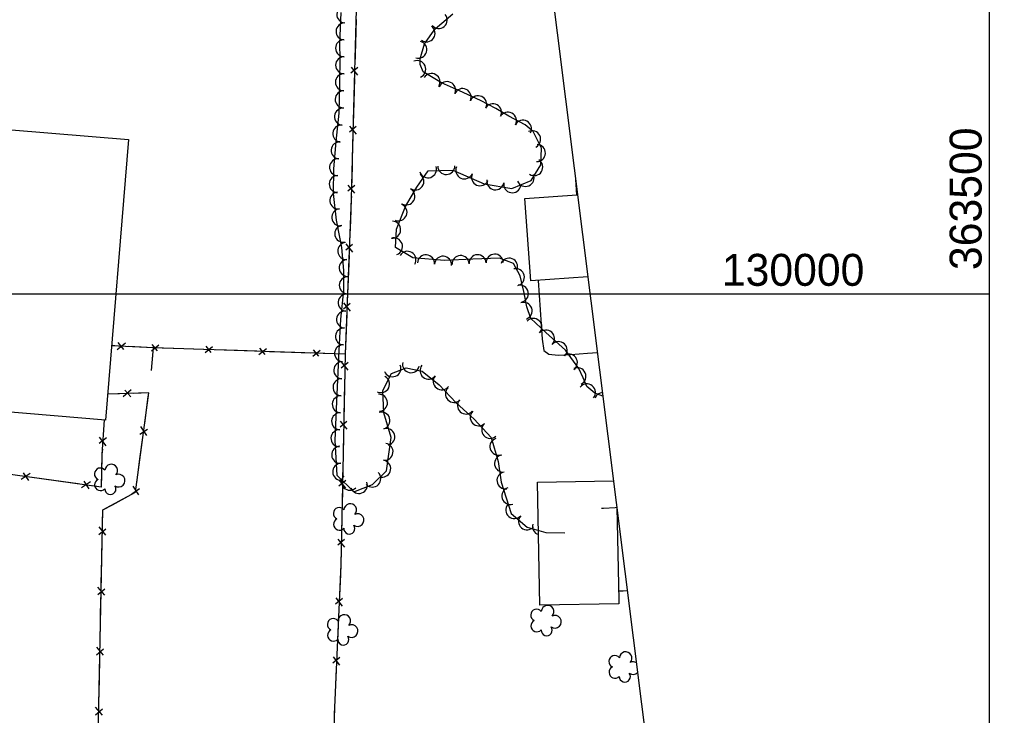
# Model space of a CAD drawing. Extents: x 353423 to 364002, y 127000 to 201942.
# Drawn here: x 363044.4 to 363500, y 129802 to 130128.8 of the extents above; entities that cross this region are included whole.
import ezdxf

# ---------------------------------------------------------------- set-up
doc = ezdxf.new("R2010")
doc.units = 0
for name, color, linetype in [('E_DTM_SlopeBottom', 7, 'Continuous'), ('E_FEN_Generic', 7, 'Continuous'), ('E_LAND_TreeLine', 7, 'Continuous'), ('E_MISCPROP', 7, 'Continuous'), ('E_RDWY_Gravel', 7, 'Continuous'), ('E_WTR_FlowLine', 7, 'Continuous')]:
    doc.layers.add(name, color=color, linetype=linetype)

msp = doc.modelspace()

# ---------------------------------------------------------------- linework, layer by layer
at = {"layer": 'E_DTM_SlopeBottom'}
for p, q in [((363203.32, 130106.2), (363200.09, 130103.5)), ((363200.1, 130106.45), (363203.22, 130102.67)), ((363202.55, 130078.5), (363199.32, 130075.81)), ((363199.34, 130078.76), (363202.45, 130074.98)), ((363198.65, 130051.06), (363201.79, 130047.29)), ((363201.87, 130050.81), (363198.65, 130048.11)), ((363200.87, 130023.1), (363197.61, 130020.45)), ((363197.66, 130023.4), (363200.73, 130019.58)), ((363199.77, 129995.42), (363196.51, 129992.77)), ((363196.56, 129995.72), (363199.63, 129991.9)), ((363090.23, 129973.89), (363094.15, 129976.99)), ((363090.55, 129977.16), (363093.23, 129973.82)), ((363106.37, 129973.3), (363109.84, 129976.12)), ((363106.63, 129976.23), (363109.06, 129973.27)), ((363131.62, 129972.44), (363135.09, 129975.26)), ((363131.87, 129975.37), (363134.31, 129972.41)), ((363156.86, 129971.57), (363160.33, 129974.39)), ((363157.12, 129974.5), (363159.55, 129971.54)), ((363182.11, 129970.71), (363185.58, 129973.53)), ((363182.36, 129973.64), (363184.8, 129970.68)), ((363195.53, 129968), (363198.68, 129964.24)), ((363198.75, 129967.77), (363195.54, 129965.05)), ((363096.81, 129955), (363093.17, 129951.59)), ((363096.76, 129951.71), (363093.81, 129954.82)), ((363194.98, 129940.3), (363198.13, 129936.54)), ((363198.2, 129940.07), (363194.99, 129937.35)), ((363100.99, 129934.13), (363104.54, 129936.51)), ((363104.21, 129933.52), (363101.46, 129937.68)), ((363085.21, 129932.37), (363081.76, 129929.71)), ((363081.89, 129932.76), (363084.97, 129928.72)), ((363049.37, 129915.68), (363045.13, 129912.9)), ((363048.75, 129912.4), (363046.34, 129916.03)), ((363077.17, 129908.5), (363074.77, 129912.12)), ((363194.42, 129912.61), (363197.56, 129908.85)), ((363197.63, 129912.37), (363194.42, 129909.66)), ((363077.8, 129911.78), (363073.55, 129908.99)), ((363097.24, 129906.17), (363100.8, 129908.55)), ((363100.47, 129905.57), (363097.72, 129909.73)), ((363081.74, 129886.99), (363085.01, 129889.75)), ((363085.02, 129886.75), (363081.82, 129890.58)), ((363193.84, 129884.91), (363196.98, 129881.15)), ((363197.05, 129884.67), (363193.84, 129881.96)), ((363084.46, 129858.55), (363081.26, 129862.38)), ((363081.19, 129858.79), (363084.45, 129861.56)), ((363192.89, 129857.27), (363195.94, 129853.43)), ((363196.1, 129856.95), (363192.82, 129854.32)), ((363080.63, 129830.59), (363083.89, 129833.36)), ((363083.9, 129830.35), (363080.7, 129834.18)), ((363194.86, 129829.28), (363191.58, 129826.64)), ((363191.65, 129829.59), (363194.7, 129825.75)), ((363080.07, 129802.4), (363083.34, 129805.16)), ((363083.35, 129802.16), (363080.14, 129805.99))]:
    msp.add_line(p, q, dxfattribs=at)
for points in [[(363007.56, 130088.5), (363011.18, 130139.22), (363017.68, 130205.11), (363020.27, 130225.02), (363023.36, 130231.38), (363030.89, 130234.7), (363051.98, 130233.27), (363132.93, 130228.24), (363205.78, 130223.19), (363203.42, 130185.62), (363202.9, 130145.2), (363200.81, 130069.61), (363200.23, 130044.56), (363197.33, 129971.76), (363196.4, 129924.88), (363195.32, 129872.89), (363192.31, 129805.81), (363190.03, 129729.17), (363186.11, 129608.76), (363301.18, 129603.29), (363362.48, 129601.18)], [(363202.45, 130128.71), (363202.13, 130117.46)], [(363202.13, 130117.46), (363201.86, 130107.56)], [(363201.68, 130101.01), (363201.37, 130089.76)], [(363201.37, 130089.76), (363201.1, 130079.87)], [(363200.92, 130073.32), (363200.81, 130069.61), (363200.64, 130062.07)], [(363200.64, 130062.07), (363200.41, 130052.17)], [(363200.26, 130045.63), (363200.23, 130044.56), (363199.83, 130034.38)], [(363199.83, 130034.38), (363199.43, 130024.49)], [(363199.17, 130017.95), (363198.73, 130006.7)], [(363198.73, 130006.7), (363198.33, 129996.8)], [(363198.07, 129990.26), (363197.62, 129979.01)], [(363087.67, 129975.78), (363107.27, 129974.85)], [(363087.67, 129975.78), (363089.14, 129975.71)], [(363197.62, 129979.01), (363197.33, 129971.76), (363197.28, 129969.12)], [(363095.8, 129975.39), (363107.27, 129974.85)], [(363106.41, 129963.96), (363107.27, 129974.85), (363197.33, 129971.76)], [(363106.41, 129963.96), (363107.12, 129972.96)], [(363111.34, 129974.71), (363121.6, 129974.36)], [(363121.6, 129974.36), (363130.62, 129974.05)], [(363136.58, 129973.85), (363146.84, 129973.49)], [(363146.84, 129973.49), (363155.86, 129973.18)], [(363161.83, 129972.98), (363172.09, 129972.63)], [(363172.09, 129972.63), (363181.11, 129972.32)], [(363187.08, 129972.12), (363197.33, 129971.76)], [(363197.15, 129962.58), (363196.93, 129951.32)], [(362689.24, 129675.71), (362769.7, 129670.52), (362837.43, 129664.29), (362936.44, 129655.57), (363078.6, 129645.65), (363079.94, 129716.17), (363081.23, 129784.29), (363083.49, 129898.59), (363098.86, 129906.84), (363105.12, 129953.53), (363085.78, 129952.84)], [(363091.39, 129953.04), (363085.78, 129952.84)], [(363104.72, 129950.55), (363105.12, 129953.53), (363098.05, 129953.28)], [(363103.2, 129939.19), (363104.72, 129950.55)], [(363196.93, 129951.32), (363196.73, 129941.42)], [(363084.22, 129940.79), (363083.15, 129924.64), (363082.82, 129909.28), (363041.35, 129914.97), (362975.35, 129925.2)], [(363084.22, 129940.79), (363083.76, 129933.84)], [(363196.6, 129934.88), (363196.4, 129924.88), (363196.38, 129923.62)], [(363100.97, 129922.6), (363102.31, 129932.59)], [(363083.31, 129927.07), (363083.15, 129924.64), (363082.95, 129915.42)], [(363099.45, 129911.24), (363100.97, 129922.6)], [(363196.38, 129923.62), (363196.17, 129913.73)], [(363060.47, 129912.35), (363050.31, 129913.74)], [(363072.03, 129910.76), (363060.47, 129912.35)], [(363082.95, 129915.42), (363082.82, 129909.28), (363078.74, 129909.84)], [(363088.02, 129901.02), (363096.9, 129905.79)], [(363196.03, 129907.18), (363195.8, 129895.93)], [(363083.37, 129892.27), (363083.49, 129898.59), (363088.02, 129901.02)], [(363195.8, 129895.93), (363195.59, 129886.03)], [(363083.04, 129875.53), (363083.23, 129885.61)], [(363082.81, 129864.07), (363083.04, 129875.53)], [(363195.46, 129879.48), (363195.32, 129872.89), (363195.11, 129868.23)], [(363195.11, 129868.23), (363194.66, 129858.34)], [(363082.48, 129847.34), (363082.68, 129857.41)], [(363194.37, 129851.8), (363193.87, 129840.56)], [(363082.25, 129835.88), (363082.48, 129847.34)], [(363193.87, 129840.56), (363193.42, 129830.67)], [(363081.92, 129819.14), (363082.12, 129829.22)], [(363193.13, 129824.13), (363192.63, 129812.88)], [(363081.69, 129807.68), (363081.92, 129819.14)], [(363192.63, 129812.88), (363192.31, 129805.81), (363192.23, 129802.99)]]:
    msp.add_lwpolyline(points, dxfattribs=at)
at = {"layer": 'E_FEN_Generic'}
for points in [[(363195.35, 130132.09), (363194.73, 130117.39), (363194.8, 130110.49), (363194.68, 130099.23), (363194.42, 130084.82), (363192.98, 130071.43), (363191.88, 130058.64), (363191.72, 130047.09), (363193.09, 130034.6), (363195.63, 130021.68), (363196.51, 130010.94), (363196.5, 130001.62), (363195.23, 129988.04), (363194.3, 129973.32), (363193.25, 129949.47), (363192.53, 129931.15), (363193.47, 129914.89), (363201.35, 129907.09), (363210.23, 129910.43), (363216.73, 129916.96), (363218.91, 129932.55), (363215.52, 129944.18), (363215.05, 129954.6), (363219.06, 129962.62), (363226.01, 129965.33), (363233.5, 129963.68), (363241.56, 129957.2), (363249.48, 129948.87), (363258, 129941.18), (363265.88, 129932.57), (363269.23, 129921.24), (363270.65, 129911.61), (363275.36, 129896.94), (363282.86, 129890.39), (363291.52, 129888.04), (363300.58, 129887.86)], [(363318.4, 129951.94), (363314.59, 129953.31), (363310.81, 129956.43), (363309.05, 129960.62), (363307.05, 129964.88), (363300.77, 129973.51), (363291.53, 129981.87), (363284.58, 129988.41), (363282.69, 129993.91), (363281.33, 130001.08), (363279.49, 130008.51), (363276.34, 130014.18), (363269.8, 130016.81), (363257.29, 130016.33), (363244.02, 130015.66), (363229.11, 130016.85), (363220.97, 130021.8), (363221.49, 130030.34), (363225.72, 130040.99), (363230.95, 130050.04), (363236.4, 130057.74), (363247.91, 130058.02), (363262.67, 130051.6), (363275.58, 130049.36), (363284.69, 130053.26), (363289.32, 130060.61), (363289.55, 130068.32), (363285.67, 130076.22), (363281.89, 130079.32), (363274.22, 130083.42), (363268.08, 130086.91), (363260.98, 130090.71), (363251.06, 130095.32), (363242.64, 130099), (363233.98, 130104.24), (363232.53, 130107.64), (363232.6, 130110.25), (363234.65, 130117.35), (363239.56, 130124.39), (363247.96, 130131.42)], [(363317.69, 129899.31), (363318.68, 129899.31), (363324.22, 129899.77), (363324.95, 129899.8)]]:
    msp.add_lwpolyline(points, dxfattribs=at)
for centre, radius, start, end in [((363197.4, 130131.15), 3.99, 87.5739, 267.5586), ((363241.29, 130128.58), 4.02, 219.9412, 39.9258), ((363197.06, 130123.17), 3.99, 87.5739, 267.5586), ((363235.54, 130122.3), 4.02, 235.1031, 55.0878), ((363196.84, 130115.3), 3.99, 90.6143, 270.5989), ((363231.67, 130114.61), 4.02, 253.8951, 73.8798), ((363196.85, 130107.28), 3.99, 89.4077, 269.3924), ((363231.18, 130105.44), 4.02, 293.1899, 113.1746), ((363196.77, 130099.3), 3.99, 89.4077, 269.3924), ((363237.87, 130099.43), 4.02, 328.7906, 148.7753), ((363245.22, 130095.58), 4.02, 336.4268, 156.4115), ((363196.63, 130091.3), 3.99, 88.9694, 268.954), ((363252.51, 130092.33), 4.02, 335.0825, 155.0672), ((363259.79, 130088.94), 4.02, 335.0825, 155.0672), ((363196.34, 130083.14), 3.99, 83.8887, 263.8734), ((363266.77, 130085.22), 4.02, 331.8163, 151.801), ((363273.77, 130081.27), 4.02, 331.8739, 151.8586), ((363280.85, 130077.49), 4.02, 331.8739, 151.8586), ((363195.49, 130075.2), 3.99, 83.8887, 263.8734), ((363285.15, 130072.52), 4.02, 296.1708, 116.1554), ((363194.72, 130067.3), 3.99, 85.0598, 265.0444), ((363287.38, 130066.06), 4.02, 268.3215, 88.3061), ((363194.03, 130059.35), 3.99, 85.0598, 265.0444), ((363286.13, 130059.49), 4.02, 237.8016, 57.7863), ((363236.24, 130058.47), 4.02, 198.6781, 18.6627), ((363244.83, 130060.04), 4.02, 181.3808, 1.3655), ((363253.33, 130057.95), 4.02, 156.5136, 336.4983), ((363193.87, 130051.52), 3.99, 89.2144, 269.1991), ((363230.3, 130052.77), 4.02, 234.7031, 54.6877), ((363260.7, 130054.75), 4.02, 156.5136, 336.4983), ((363267.92, 130052.82), 4.02, 170.1462, 350.1308), ((363282.04, 130054.41), 4.02, 203.1934, 23.178), ((363226.04, 130045.74), 4.02, 240.0222, 60.0069), ((363275.83, 130051.45), 4.02, 170.1462, 350.1308), ((363194.18, 130043.81), 3.99, 96.2874, 276.2721), ((363195.05, 130035.88), 3.99, 96.2874, 276.2721), ((363222.38, 130038.27), 4.02, 248.3391, 68.3238), ((363196.48, 130028.21), 3.99, 101.129, 281.1137), ((363219.38, 130030.13), 4.02, 266.4785, 86.4632), ((363220.28, 130022.22), 4.02, 289.4322, 109.4168), ((363197.86, 130020.11), 3.99, 94.7077, 274.6924), ((363226.58, 130015.93), 4.02, 328.7254, 148.7101), ((363235.27, 130014.25), 4.02, 355.455, 175.4397), ((363243.27, 130013.61), 4.02, 355.455, 175.4397), ((363251.57, 130013.94), 4.02, 2.9075, 182.8922), ((363259.56, 130014.32), 4.02, 2.2043, 182.189), ((363267.59, 130014.62), 4.02, 2.2043, 182.189), ((363274.34, 130012.72), 4.02, 338.0825, 158.0672), ((363198.51, 130012.16), 3.99, 94.7077, 274.6924), ((363198.59, 130004.01), 3.99, 89.9462, 269.9309), ((363277.51, 130007.78), 4.02, 283.8787, 103.8634), ((363279.38, 130000.09), 4.02, 280.7773, 100.762), ((363198.06, 129995.85), 3.99, 84.6428, 264.6275), ((363281.14, 129991.96), 4.02, 288.9408, 108.9255), ((363197.31, 129987.91), 3.99, 84.6428, 264.6275), ((363285.73, 129984.44), 4.02, 316.7742, 136.7589), ((363196.81, 129980), 3.99, 86.3967, 266.3814), ((363291.64, 129978.94), 4.02, 317.8667, 137.8513), ((363196.34, 129972.07), 3.99, 87.4993, 267.484), ((363297.59, 129973.55), 4.02, 317.8667, 137.8513), ((363302.4, 129967.71), 4.02, 306.054, 126.0387), ((363195.99, 129964.1), 3.99, 87.4993, 267.484), ((363219.54, 129965.06), 3.99, 201.2797, 21.2643), ((363228.27, 129966.97), 3.99, 167.6116, 347.5963), ((363236.5, 129963.95), 3.99, 141.1964, 321.1811), ((363306.42, 129961.27), 4.02, 295.0908, 115.0755), ((363195.64, 129956.12), 3.99, 87.4993, 267.484), ((363214.22, 129957.61), 3.99, 243.4883, 63.473), ((363242.72, 129958.95), 3.99, 141.1964, 321.1811), ((363310.85, 129953.67), 4.02, 320.5028, 140.4875), ((363213.22, 129948.85), 3.99, 272.5688, 92.5535), ((363248.44, 129952.99), 3.99, 133.5595, 313.5441), ((363318.5, 129949.67), 4.02, 94.5618, 160.2226), ((363195.29, 129948.16), 3.99, 87.7468, 267.7315), ((363254.06, 129947.55), 3.99, 137.9207, 317.9053), ((363194.98, 129940.18), 3.99, 87.7468, 267.7315), ((363214.41, 129940.51), 3.99, 286.2387, 106.2234), ((363260.07, 129942.01), 3.99, 132.4925, 312.4771), ((363194.66, 129932.2), 3.99, 87.7468, 267.7315), ((363216.65, 129932.84), 3.99, 286.2387, 106.2234), ((363265.46, 129936.12), 3.99, 132.4925, 312.4771), ((363269.32, 129928.29), 3.99, 106.491, 286.4757), ((363195.01, 129924.43), 3.99, 93.3227, 273.3074), ((363215.86, 129925.84), 3.99, 262.0459, 82.0306), ((363214.75, 129917.93), 3.99, 262.0459, 82.0306), ((363271.48, 129920.31), 3.99, 98.3759, 278.3606), ((363082.39, 129915.45), 2.78, 38.8011, 246.5741), ((363087.52, 129917.04), 2.97, 315.8302, 177.0641), ((363195.47, 129916.47), 3.99, 93.3227, 273.3074), ((363272.64, 129912.41), 3.99, 98.3759, 278.3606), ((363082.48, 129910.39), 2.78, 115.4781, 316.4891), ((363090.99, 129912.32), 2.97, 233.481, 116.4543), ((363199.58, 129911.78), 3.99, 135.2744, 315.2591), ((363210.1, 129913.26), 3.99, 225.1439, 45.1286), ((363087.11, 129908.39), 2.61, 178.1862, 36.1188), ((363203.82, 129910.25), 3.99, 200.6245, 20.6092), ((363274.92, 129905.12), 3.99, 107.7948, 287.7795), ((363194.58, 129896.9), 2.78, 38.8011, 246.5741), ((363199.72, 129898.49), 2.97, 315.8302, 177.0641), ((363276.77, 129898.48), 3.99, 138.9159, 318.9006), ((363321.52, 129901.65), 4.02, 328.5554, 329.3388), ((363194.68, 129891.84), 2.78, 115.4781, 316.4891), ((363203.18, 129893.77), 2.97, 233.481, 116.4543), ((363282.79, 129893.23), 3.99, 138.9159, 318.9006), ((363199.3, 129889.84), 2.61, 178.1862, 36.1188), ((363289.26, 129890.82), 3.99, 164.8253, 254.4925), ((363292.41, 129850.78), 2.97, 315.8302, 177.0641), ((363196.9, 129846.4), 2.97, 315.8302, 177.0641), ((363287.28, 129849.19), 2.78, 38.8011, 246.5741), ((363295.88, 129846.06), 2.97, 233.481, 116.4543), ((363191.77, 129844.81), 2.78, 38.8011, 246.5741), ((363200.37, 129841.68), 2.97, 233.481, 116.4543), ((363287.37, 129844.13), 2.78, 115.4781, 316.4891), ((363292, 129842.13), 2.61, 178.1862, 36.1188), ((363191.86, 129839.75), 2.78, 115.4781, 316.4891), ((363196.49, 129837.75), 2.61, 178.1862, 36.1188), ((363323.97, 129827.39), 2.78, 38.8011, 246.5741), ((363329.11, 129828.98), 2.97, 315.8302, 177.0641), ((363332.57, 129824.27), 2.97, 58.562, 116.4543), ((363324.06, 129822.33), 2.78, 115.4781, 316.4891), ((363328.69, 129820.34), 2.61, 178.1862, 36.1188), ((363332.57, 129824.27), 2.97, 233.481, 315.762)]:
    msp.add_arc(centre, radius, start, end, dxfattribs=at)
at = {"layer": 'E_LAND_TreeLine'}
for p, q in [((363500, 129000), (363500, 131500)), ((360000, 130000), (363500, 130000))]:
    msp.add_line(p, q, dxfattribs=at)
at = {"layer": 'E_MISCPROP'}
for points in [[(363287.99, 130006.32), (363289.92, 129978.74), (363290.58, 129973.42), (363292.94, 129971.65), (363297.41, 129971.24), (363303.28, 129971.49), (363311.23, 129972.11), (363315.83, 129972.38)], [(363325.44, 129895.92), (363325.02, 129895.87)], [(363325.72, 129860.52), (363327.9, 129860.65), (363329.86, 129860.74)]]:
    msp.add_lwpolyline(points, dxfattribs=at)
at = {"layer": 'E_RDWY_Gravel'}
msp.add_lwpolyline([(363154.37, 131257.35), (363384.15, 129428.67)], dxfattribs=at)
at = {"layer": 'E_WTR_FlowLine'}
msp.add_lwpolyline([(363095.64, 130072.39), (363084.79, 129940.74), (363023.46, 129945.79), (363027.36, 129993.12), (362927.97, 130001.31), (362930.83, 130035.98), (363029.67, 130027.83), (363032.84, 130066.28), (363012.33, 130067.97), (363010.92, 130050.92), (362928.69, 130057.7), (362931.75, 130094.75), (363022.3, 130087.29), (363021.58, 130078.49)], close=True, dxfattribs=at)
for points in [[(363311.36, 130007.98), (363284.51, 130006.07), (363281.76, 130044.72), (363306.13, 130046.45), (363305.61, 130053.72)], [(363324.94, 129899.88), (363325.8, 129856.13), (363325.84, 129854.53), (363288.85, 129853.8), (363287.71, 129911.53), (363323.39, 129912.24)]]:
    msp.add_lwpolyline(points, dxfattribs=at)

# ---------------------------------------------------------------- texts
at = {"layer": 'E_LAND_TreeLine'}
msp.add_text('  363500  ', height=15, rotation=90, dxfattribs=at).set_placement((363496.25, 130000))
msp.add_text('  130000  ', height=15, dxfattribs=at).set_placement((363363.11, 130003.75))

doc.saveas('drawing.dxf')
